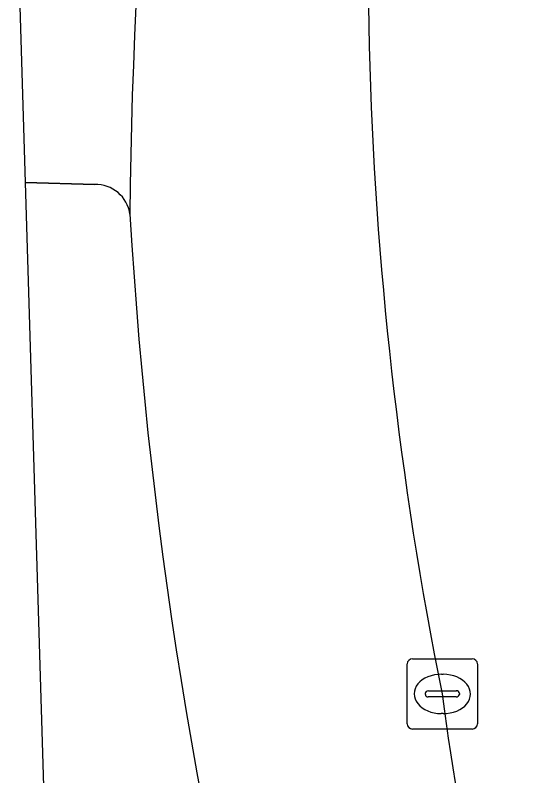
# Model space of a CAD drawing. Extents: x 161087 to 161926, y 382572 to 383873.
# Drawn here: x 161086.81 to 161094.01, y 383301.6 to 383312.42 of the extents above; entities that cross this region are included whole.
import ezdxf

# ---------------------------------------------------------------- set-up
doc = ezdxf.new("R2010")
doc.units = 0
for name, color, linetype in [('IMGEO_Berm_groen', 7, 'Continuous'), ('IMGEO_Kolk', 7, 'Continuous'), ('IMGEO_OVBaan_gesloten', 7, 'Continuous'), ('IMGEO_Rijbaan_lokaal_gesloten', 7, 'Continuous'), ('IMGEO_Verkeerseiland_groen', 7, 'Continuous')]:
    doc.layers.add(name, color=color, linetype=linetype)

msp = doc.modelspace()

# ---------------------------------------------------------------- linework, layer by layer
at = {"layer": 'IMGEO_Berm_groen'}
for centre, radius, start, end in [((161145.5, 383313.349), 53.673, 171.5444, 191.3757), ((161140.442, 383309.088), 47.98, 187.5758, 203.7603)]:
    msp.add_arc(centre, radius, start, end, dxfattribs=at)
at = {"layer": 'IMGEO_Kolk'}
for p, q in [((161092.459, 383303.263), (161093.311, 383303.263)), ((161092.384, 383302.337), (161092.384, 383303.189)), ((161093.385, 383303.189), (161093.385, 383302.337)), ((161092.872, 383303.043), (161092.897, 383303.043)), ((161092.643, 383302.757), (161092.643, 383302.769)), ((161093.081, 383302.72), (161092.683, 383302.72)), ((161092.686, 383302.806), (161093.084, 383302.806)), ((161093.127, 383302.769), (161093.127, 383302.757)), ((161092.895, 383302.483), (161092.87, 383302.483)), ((161093.311, 383302.263), (161092.459, 383302.263))]:
    msp.add_line(p, q, dxfattribs=at)
for points in [[(161092.459, 383303.263), (161093.311, 383303.263)], [(161092.384, 383302.337), (161092.384, 383303.189)], [(161093.385, 383303.189), (161093.385, 383302.337)], [(161093.311, 383302.263), (161092.459, 383302.263)]]:
    msp.add_lwpolyline(points, dxfattribs=at)
for centre, radius, start, end in [((161092.461, 383303.187), 0.0765, 91.552, 178.448), ((161092.461, 383303.187), 0.0765, 91.552, 178.448), ((161093.309, 383303.187), 0.0765, 1.552, 88.448), ((161093.309, 383303.187), 0.0765, 1.552, 88.448), ((161092.683, 383302.766), 0.0403, 85.8775, 175.7526), ((161092.68, 383302.756), 0.0366, 178.938, 274.7102), ((161093.084, 383302.763), 0.043, 264.8664, 352.4533), ((161093.088, 383302.768), 0.0386, 1.7309, 96.639), ((161092.461, 383302.339), 0.0765, 181.552, 268.448), ((161092.461, 383302.339), 0.0765, 181.552, 268.448), ((161093.309, 383302.339), 0.0765, 271.552, 358.448), ((161093.309, 383302.339), 0.0765, 271.552, 358.448)]:
    msp.add_arc(centre, radius, start, end, dxfattribs=at)
for centre, major_axis, ratio, start_param, end_param in [((161092.871, 383302.763), (-0.387, 0.002), 0.722429, 4.712389, 7.853982), ((161092.896, 383302.763), (-0.39, 0.002), 0.717154, 1.570796, 4.712389)]:
    msp.add_ellipse(centre, major_axis=major_axis, ratio=ratio, start_param=start_param, end_param=end_param, dxfattribs=at)
at = {"layer": 'IMGEO_OVBaan_gesloten'}
for centre, radius, start, end in [((161162.56, 383308.93), 74.122, 158.56055, 179.49062), ((161145.5, 383313.349), 53.673, 171.5444, 191.3757), ((161155.136, 383313.551), 66.813, 183.39965, 207.79652), ((161140.442, 383309.088), 47.98, 187.5758, 203.7603)]:
    msp.add_arc(centre, radius, start, end, dxfattribs=at)
at = {"layer": 'IMGEO_Rijbaan_lokaal_gesloten'}
for points in [[(161093.567, 383336.023), (161090.326, 383337.057), (161088.305, 383330.707), (161086.81, 383314.743), (161086.953, 383310.04)], [(161086.953, 383310.04), (161087.94, 383310.012)]]:
    msp.add_lwpolyline(points, dxfattribs=at)
for centre, radius, start, end in [((161162.56, 383308.93), 74.122, 158.56055, 179.49062), ((161087.957, 383309.524), 0.489, 7.6842, 91.9662)]:
    msp.add_arc(centre, radius, start, end, dxfattribs=at)
at = {"layer": 'IMGEO_Verkeerseiland_groen'}
msp.add_lwpolyline([(161087.94, 383310.012), (161086.953, 383310.04), (161087.341, 383297.234), (161092.359, 383282.818)], dxfattribs=at)
for centre, radius, start, end in [((161087.957, 383309.524), 0.489, 7.6842, 91.9662), ((161155.136, 383313.551), 66.813, 183.39965, 207.79652)]:
    msp.add_arc(centre, radius, start, end, dxfattribs=at)

doc.saveas('drawing.dxf')
